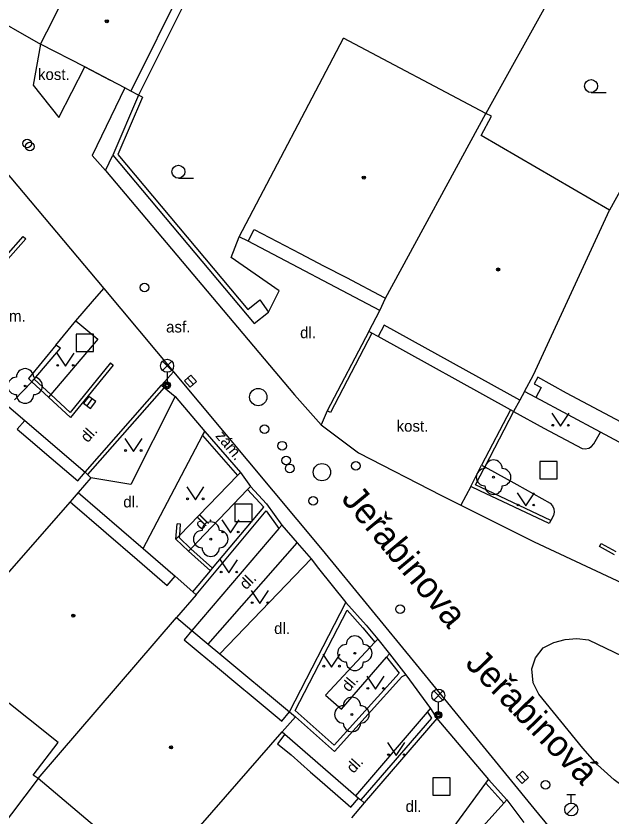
# Model space of a CAD drawing. Extents: x -600309 to -598967, y -1161267 to -1160292.
# Drawn here: x -599981.24 to -599946.83, y -1160711.09 to -1160664.81 of the extents above; entities that cross this region are included whole.
import ezdxf

# ---------------------------------------------------------------- set-up
doc = ezdxf.new("R2010")
doc.units = 0
for name, color, linetype in [('Level 10', 7, 'Continuous'), ('Level 11', 7, 'Continuous'), ('Level 22', 7, 'Continuous'), ('Level 26', 7, 'Continuous'), ('Level 27', 7, 'Continuous'), ('Level 28', 7, 'Continuous'), ('Level 33', 7, 'Continuous'), ('Level 36', 7, 'Continuous'), ('Level 39', 7, 'Continuous'), ('Level 40', 7, 'Continuous'), ('Level 49', 7, 'Continuous'), ('Level 5', 7, 'Continuous'), ('Level 50', 7, 'Continuous'), ('Level 51', 7, 'Continuous'), ('Level 8', 7, 'Continuous')]:
    doc.layers.add(name, color=color, linetype=linetype)

msp = doc.modelspace()

# ---------------------------------------------------------------- linework, layer by layer
at = {"layer": 'Level 10'}
for points in [[(-599983.15, -1160664.55), (-599979.83, -1160666.45)], [(-599974.96, -1160668.9699), (-599976.85, -1160672.87), (-599976.08, -1160673.75)], [(-599981.95, -1160673.69), (-599976.18, -1160680.55)], [(-599976.08, -1160673.75), (-599965.17, -1160686.7), (-599963.62, -1160688.43)], [(-599976.18, -1160680.55), (-599972.15, -1160685.37)], [(-599972.15, -1160685.37), (-599963.56, -1160695.65), (-599958.13, -1160702.29), (-599951.34, -1160710.61), (-599944.5652, -1160718.8302), (-599944.45, -1160718.9699)], [(-599963.62, -1160688.43), (-599961.4699, -1160690.05), (-599956.68, -1160692.51), (-599955.56, -1160693.07)], [(-599955.56, -1160693.07), (-599951.33, -1160695.19), (-599932.18, -1160704.1599)], [(-599951.05, -1160704), (-599951.39, -1160703.34), (-599951.45, -1160702.54), (-599951.25, -1160701.9), (-599950.8, -1160701.32), (-599950.19, -1160701.01), (-599949.54, -1160700.83), (-599948.86, -1160700.78), (-599948.19, -1160700.86)], [(-599948.19, -1160700.86), (-599934.67, -1160707.35)], [(-599948.51, -1160707.11), (-599951.05, -1160704)], [(-599934.67, -1160707.35), (-599934.33, -1160707.55), (-599934.02, -1160707.94), (-599933.88, -1160708.4099), (-599933.88, -1160708.61), (-599934.01, -1160709.3), (-599934.39, -1160709.9), (-599934.96, -1160710.3), (-599936.73, -1160710.81), (-599938.9699, -1160711.2), (-599940.11, -1160711.24), (-599942.37, -1160711), (-599944.55, -1160710.34), (-599945.67, -1160709.71), (-599946.71, -1160708.95), (-599947.6599, -1160708.08), (-599948.51, -1160707.11)]]:
    msp.add_lwpolyline(points, dxfattribs=at)
at = {"layer": 'Level 11'}
for points in [[(-599979.83, -1160666.45), (-599980.25, -1160668.81), (-599978.77, -1160670.68), (-599977.28, -1160667.76)], [(-599974.17, -1160669.38), (-599975.65, -1160672.85)], [(-599974.17, -1160669.38), (-599974.61, -1160669.15)], [(-599973.94, -1160669.5), (-599974.17, -1160669.38)], [(-599973.94, -1160669.5), (-599975.36, -1160672.81), (-599967.85, -1160681.77), (-599967.17, -1160681.21), (-599966.67, -1160681.92)], [(-599976.08, -1160673.75), (-599975.65, -1160672.85)], [(-599975.65, -1160672.85), (-599967.49, -1160682.59), (-599966.67, -1160681.92)], [(-599985.82, -1160678.29), (-599985.76, -1160679.4099), (-599985.65, -1160679.68), (-599983.78, -1160681.18), (-599980.68, -1160677.68)], [(-599985.63, -1160678.05), (-599985.56, -1160679.37), (-599985.48, -1160679.56), (-599983.8, -1160680.9), (-599980.83, -1160677.55)], [(-599980.83, -1160677.55), (-599980.68, -1160677.68)], [(-599966.67, -1160681.92), (-599966.05, -1160680.69), (-599968.83, -1160678.76), (-599968.35, -1160677.57)], [(-599977.79, -1160682.43), (-599976.8258, -1160681.304), (-599976.18, -1160680.55)], [(-599977.79, -1160682.43), (-599976.52, -1160683.49), (-599979.24, -1160686.68)], [(-599978.95, -1160683.84), (-599977.79, -1160682.43)], [(-599960.87, -1160683.04), (-599963.27, -1160687.63)], [(-599960.7, -1160683.14), (-599963.09, -1160687.7199), (-599963.27, -1160687.63)], [(-599978.95, -1160683.84), (-599980.53, -1160685.76), (-599980.33, -1160685.95)], [(-599980.2, -1160685.8), (-599978.68, -1160684.01)], [(-599978.68, -1160684.01), (-599978.95, -1160683.84)], [(-599975.63, -1160684.99), (-599978.09, -1160688.02), (-599979.37, -1160686.83)], [(-599975.78, -1160684.86), (-599978.11, -1160687.73), (-599979.24, -1160686.68)], [(-599975.78, -1160684.86), (-599975.63, -1160684.99)], [(-599972.84, -1160686.15), (-599972.15, -1160685.37)], [(-599980.33, -1160685.95), (-599981.33, -1160687)], [(-599980.33, -1160685.95), (-599980.2, -1160685.8)], [(-599979.37, -1160686.83), (-599980.33, -1160685.95)], [(-599979.24, -1160686.68), (-599980.2, -1160685.8)], [(-599977.25, -1160691.17), (-599972.84, -1160686.15)], [(-599972.69, -1160686.28), (-599977.11, -1160691.31)], [(-599972.84, -1160686.15), (-599972.69, -1160686.28)], [(-599972.69, -1160686.28), (-599972.05, -1160686.8)], [(-599979.24, -1160686.68), (-599979.37, -1160686.83)], [(-599972.05, -1160686.8), (-599974.62, -1160691.89), (-599976.93, -1160691.49)], [(-599972.05, -1160686.8), (-599970.35, -1160688.82)], [(-599963.27, -1160687.63), (-599963.62, -1160688.43)], [(-599952.69, -1160687.57), (-599954.36, -1160690.77)], [(-599952.52, -1160687.6599), (-599954.18, -1160690.86)], [(-599952.52, -1160687.6599), (-599950.77, -1160688.63), (-599948.56, -1160689.81)], [(-599970.48, -1160689.06), (-599970.35, -1160688.82)], [(-599970.35, -1160688.82), (-599968.29, -1160691.18)], [(-599947.88, -1160689.54), (-599947.5, -1160688.86)], [(-599973.9, -1160695.58), (-599970.48, -1160689.06)], [(-599970.48, -1160689.06), (-599968.46, -1160691.36)], [(-599948.56, -1160689.81), (-599948.37, -1160689.83), (-599948.17, -1160689.79), (-599948.01, -1160689.69), (-599947.88, -1160689.54)], [(-599968.29, -1160691.18), (-599968.46, -1160691.36)], [(-599968.29, -1160691.18), (-599967.7, -1160692)], [(-599954.99, -1160691.99), (-599954.36, -1160690.77)], [(-599950.36, -1160693.96), (-599954.38, -1160692.06), (-599954.7199, -1160691.9), (-599954.18, -1160690.87)], [(-599954.36, -1160690.77), (-599954.18, -1160690.87)], [(-599954.18, -1160690.87), (-599954.18, -1160690.86)], [(-599954.18, -1160690.87), (-599952.33, -1160691.89), (-599950.4, -1160692.96)], [(-599968.46, -1160691.36), (-599971.79, -1160694.81)], [(-599967.87, -1160692.18), (-599967.7, -1160692)], [(-599967.7, -1160692), (-599966.79, -1160692.99), (-599965.89, -1160694.23)], [(-599954.99, -1160691.99), (-599955.56, -1160693.07)], [(-599950.36, -1160693.96), (-599950.45, -1160694.14), (-599954.4699, -1160692.24), (-599954.99, -1160691.99)], [(-599971.15, -1160695.59), (-599967.87, -1160692.18)], [(-599967.87, -1160692.18), (-599966.94, -1160693.19)], [(-599950.4, -1160692.96), (-599950.27, -1160693.11), (-599950.19, -1160693.29), (-599950.17, -1160693.48), (-599950.2, -1160693.67)], [(-599970.85, -1160698.26), (-599966.8, -1160693.4099)], [(-599969.89, -1160696.7199), (-599966.94, -1160693.19)], [(-599966.8, -1160693.4099), (-599966.06, -1160694.42)], [(-599950.2, -1160693.67), (-599950.36, -1160693.96)], [(-599972.01, -1160695.04), (-599971.94, -1160694.1599)], [(-599971.74, -1160694.17), (-599971.94, -1160694.1599)], [(-599971.79, -1160694.81), (-599971.74, -1160694.17)], [(-599966.06, -1160694.42), (-599971.1, -1160700.32)], [(-599965.89, -1160694.23), (-599966.06, -1160694.42)], [(-599965.89, -1160694.23), (-599965, -1160695.26)], [(-599971.79, -1160694.81), (-599972.01, -1160695.04)], [(-599971.8, -1160694.96), (-599971.79, -1160694.81)], [(-599972.01, -1160695.04), (-599971.29, -1160695.73)], [(-599971.8, -1160694.96), (-599971.1599, -1160695.58)], [(-599970.15, -1160701.11), (-599965, -1160695.26)], [(-599965, -1160695.26), (-599964.21, -1160696.18)], [(-599946.68, -1160695.95), (-599947.55, -1160695.4699), (-599947.45, -1160695.29), (-599946.6, -1160695.76)], [(-599971.29, -1160695.73), (-599971.15, -1160695.59)], [(-599971.29, -1160695.73), (-599970.02, -1160696.87)], [(-599971.1599, -1160695.58), (-599971.15, -1160695.59)], [(-599971.15, -1160695.59), (-599969.89, -1160696.7199)], [(-599964.21, -1160696.18), (-599969.4699, -1160701.67)], [(-599964.21, -1160696.18), (-599963.77, -1160696.74), (-599962.19, -1160698.7)], [(-599970.02, -1160696.87), (-599969.89, -1160696.7199)], [(-599971.03, -1160698.09), (-599970.02, -1160696.87)], [(-599965.45, -1160705.01), (-599962.19, -1160698.7)], [(-599962.19, -1160698.7), (-599961.03, -1160700.01), (-599960.36, -1160700.81)], [(-599965.13, -1160704.94), (-599962.13, -1160699.14), (-599961.2199, -1160700.17), (-599960.53, -1160700.99)], [(-599960.36, -1160700.81), (-599960.53, -1160700.99)], [(-599960.36, -1160700.81), (-599959.68, -1160701.6599)], [(-599960.53, -1160700.99), (-599963.37, -1160704.06), (-599962.45, -1160704.86), (-599961.4699, -1160703.73), (-599959.85, -1160701.85)], [(-599959.85, -1160701.85), (-599959.68, -1160701.6599)], [(-599959.68, -1160701.6599), (-599958.73, -1160702.87)], [(-599959.85, -1160701.85), (-599959.12, -1160702.78), (-599959.12, -1160702.79), (-599962.88, -1160706.95), (-599965.13, -1160704.94)], [(-599958.73, -1160702.87), (-599958.9699, -1160702.99), (-599962.86, -1160707.3), (-599965.1, -1160705.3)], [(-599958.73, -1160702.87), (-599957.31, -1160704.83)], [(-599961.62, -1160709.87), (-599957.48, -1160705.03)], [(-599957.48, -1160705.03), (-599957.25, -1160705.38), (-599961.33, -1160710.11)], [(-599957.48, -1160705.03), (-599957.31, -1160704.83)], [(-599957.31, -1160704.83), (-599956.94, -1160705.4)], [(-599956.94, -1160705.4), (-599961.14, -1160710.27)], [(-599956.94, -1160705.4), (-599953.9699, -1160708.93)], [(-599958.05, -1160714.51), (-599954.12, -1160709.13)], [(-599954.12, -1160709.13), (-599953.9699, -1160708.93)], [(-599954.12, -1160709.13), (-599953.07, -1160710.29)], [(-599953.9699, -1160708.93), (-599952.9, -1160710.1)], [(-599952.9, -1160710.1), (-599953.07, -1160710.29)], [(-599952.9, -1160710.1), (-599951.92, -1160711.4099)], [(-599953.07, -1160710.29), (-599957.38, -1160715.09)]]:
    msp.add_lwpolyline(points, dxfattribs=at)
at = {"layer": 'Level 22'}
for centre in [(-599980.7199, -1160686.19), (-599953.67, -1160691.46), (-599970, -1160695.04), (-599961.68, -1160701.63), (-599961.85, -1160705.17)]:
    msp.add_circle(centre, 0.05, dxfattribs=at)
for centre, start, end in [((-599980.7199, -1160685.69), 0, 180), ((-599981.2199, -1160686.19), 90, 270), ((-599980.2199, -1160686.19), 270, 90), ((-599980.7199, -1160686.69), 180, 0), ((-599953.67, -1160690.96), 0, 180), ((-599954.17, -1160691.46), 90, 270), ((-599953.17, -1160691.46), 270, 90), ((-599953.67, -1160691.96), 180, 0), ((-599970, -1160694.54), 0, 180), ((-599970.5, -1160695.04), 90, 270), ((-599969.5, -1160695.04), 270, 90), ((-599970, -1160695.54), 180, 0), ((-599961.68, -1160701.13), 0, 180), ((-599962.18, -1160701.63), 90, 270), ((-599961.18, -1160701.63), 270, 90), ((-599961.68, -1160702.13), 180, 0), ((-599961.85, -1160704.67), 0, 180), ((-599962.35, -1160705.17), 90, 270), ((-599961.35, -1160705.17), 270, 90), ((-599961.85, -1160705.67), 180, 0)]:
    msp.add_arc(centre, 0.5, start, end, dxfattribs=at)
at = {"layer": 'Level 26'}
for points in [[(-599977.78, -1160684.2), (-599976.78, -1160684.2), (-599976.78, -1160683.2), (-599977.78, -1160683.2)], [(-599951, -1160691.55), (-599950, -1160691.55), (-599950, -1160690.55), (-599951, -1160690.55)], [(-599968.6, -1160694.02), (-599967.6, -1160694.02), (-599967.6, -1160693.02), (-599968.6, -1160693.02)], [(-599957.17, -1160709.84), (-599956.17, -1160709.84), (-599956.17, -1160708.84), (-599957.17, -1160708.84)]]:
    msp.add_lwpolyline(points, close=True, dxfattribs=at)
at = {"layer": 'Level 27'}
for p, q in [((-599971.3357, -1160685.7227), (-599971.0043, -1160686.0971)), ((-599977.1397, -1160687.3402), (-599976.8403, -1160686.9398)), ((-599952.1825, -1160708.619), (-599951.8375, -1160708.981))]:
    msp.add_line(p, q, dxfattribs=at)
for points in [[(-599971.5229, -1160685.8884), (-599971.1915, -1160686.2628), (-599970.8171, -1160685.9314), (-599971.1485, -1160685.557)], [(-599976.9395, -1160687.4899), (-599976.6401, -1160687.0895), (-599977.0405, -1160686.7901), (-599977.3399, -1160687.1905)], [(-599952.3635, -1160708.7915), (-599952.0185, -1160709.1535), (-599951.6565, -1160708.8085), (-599952.0015, -1160708.4465)]]:
    msp.add_lwpolyline(points, close=True, dxfattribs=at)
for centre in [(-599967.26, -1160686.83), (-599963.58, -1160691.17)]:
    msp.add_circle(centre, 0.5, dxfattribs=at)
at = {"layer": 'Level 28'}
for p, q in [((-599949.43, -1160709.7849), (-599948.93, -1160709.7849)), ((-599949.18, -1160710.2849), (-599949.18, -1160709.7849)), ((-599949.438, -1160710.9319), (-599948.908, -1160710.4019))]:
    msp.add_line(p, q, dxfattribs=at)
for centre, radius in [((-599980.6, -1160672.18), 0.25), ((-599980.45, -1160672.36), 0.25), ((-599973.83, -1160680.5), 0.25), ((-599966.89, -1160688.68), 0.25), ((-599965.88, -1160689.64), 0.25), ((-599965.65, -1160690.49), 0.25), ((-599965.44, -1160690.95), 0.25), ((-599961.62, -1160690.81), 0.25), ((-599964.09, -1160692.83), 0.25), ((-599959.07, -1160699.09), 0.25), ((-599950.67, -1160709.23), 0.25), ((-599949.18, -1160710.6599), 0.375)]:
    msp.add_circle(centre, radius, dxfattribs=at)
at = {"layer": 'Level 33'}
for p, q in [((-599972.785, -1160685.29), (-599972.255, -1160684.76)), ((-599972.785, -1160684.76), (-599972.255, -1160685.29)), ((-599972.52, -1160685.4), (-599972.52, -1160686.15)), ((-599957.125, -1160704.34), (-599956.595, -1160703.81)), ((-599957.125, -1160703.81), (-599956.595, -1160704.34)), ((-599956.86, -1160704.45), (-599956.86, -1160705.2))]:
    msp.add_line(p, q, dxfattribs=at)
for centre, radius in [((-599972.52, -1160685.025), 0.375), ((-599972.52, -1160686.15), 0.2), ((-599972.52, -1160686.15), 0.1445), ((-599972.52, -1160686.15), 0.0876), ((-599956.86, -1160704.075), 0.375), ((-599956.86, -1160705.2), 0.2), ((-599956.86, -1160705.2), 0.1445), ((-599956.86, -1160705.2), 0.0876)]:
    msp.add_circle(centre, radius, dxfattribs=at)
at = {"layer": 'Level 36'}
for p, q in [((-599948.04, -1160669.235), (-599947.165, -1160669.235)), ((-599971.87, -1160674.185), (-599970.995, -1160674.185))]:
    msp.add_line(p, q, dxfattribs=at)
for points in [[(-599978.89, -1160684.3), (-599978.39, -1160685.05), (-599977.89, -1160684.3)], [(-599950.3, -1160687.76), (-599949.8, -1160688.51), (-599949.3, -1160687.76)], [(-599974.9699, -1160689.2199), (-599974.4699, -1160689.9699), (-599973.9699, -1160689.2199)], [(-599971.39, -1160692.01), (-599970.89, -1160692.76), (-599970.39, -1160692.01)], [(-599952.3, -1160692.37), (-599951.8, -1160693.12), (-599951.3, -1160692.37)], [(-599969.36, -1160693.93), (-599968.86, -1160694.68), (-599968.36, -1160693.93)], [(-599969.45, -1160696.24), (-599968.95, -1160696.99), (-599968.45, -1160696.24)], [(-599967.6599, -1160698.01), (-599967.1599, -1160698.76), (-599966.6599, -1160698.01)], [(-599963.52, -1160701.68), (-599963.02, -1160702.43), (-599962.52, -1160701.68)], [(-599960.98, -1160702.96), (-599960.48, -1160703.71), (-599959.98, -1160702.96)], [(-599959.79, -1160706.79), (-599959.29, -1160707.54), (-599958.79, -1160706.79)]]:
    msp.add_lwpolyline(points, dxfattribs=at)
for centre, radius in [((-599948.0401, -1160668.8599), 0.375), ((-599971.8701, -1160673.8099), 0.375), ((-599978.8402, -1160684.9998), 0.05), ((-599977.9408, -1160684.9998), 0.05), ((-599950.2502, -1160688.4598), 0.05), ((-599949.3508, -1160688.4598), 0.05), ((-599974.9201, -1160689.9197), 0.05), ((-599974.0207, -1160689.9197), 0.05), ((-599971.3402, -1160692.7098), 0.05), ((-599970.4408, -1160692.7098), 0.05), ((-599952.2502, -1160693.0698), 0.05), ((-599951.3508, -1160693.0698), 0.05), ((-599969.3102, -1160694.6298), 0.05), ((-599968.4108, -1160694.6298), 0.05), ((-599969.4002, -1160696.9398), 0.05), ((-599968.5008, -1160696.9398), 0.05), ((-599967.6101, -1160698.7098), 0.05), ((-599966.7107, -1160698.7098), 0.05), ((-599963.4702, -1160702.3798), 0.05), ((-599962.5708, -1160702.3798), 0.05), ((-599960.9302, -1160703.6598), 0.05), ((-599960.0308, -1160703.6598), 0.05), ((-599959.7402, -1160707.4898), 0.05), ((-599958.8408, -1160707.4898), 0.05)]:
    msp.add_circle(centre, radius, dxfattribs=at)
at = {"layer": 'Level 39'}
for centre, radius in [((-599976, -1160665.12), 0.09), ((-599976, -1160665.12), 0.0398), ((-599961.1599, -1160674.15), 0.09), ((-599961.1599, -1160674.15), 0.0398), ((-599953.4, -1160679.46), 0.09), ((-599953.4, -1160679.46), 0.0398), ((-599977.94, -1160699.46), 0.09), ((-599977.94, -1160699.46), 0.0398), ((-599972.29, -1160707.07), 0.09), ((-599972.29, -1160707.07), 0.0398)]:
    msp.add_circle(centre, radius, dxfattribs=at)
at = {"layer": 'Level 5'}
for points in [[(-599979.83, -1160666.45), (-599979.469, -1160665.7305), (-599976.82, -1160660.45)], [(-599971.59, -1160663.06), (-599974.61, -1160669.15)], [(-599968.35, -1160677.57), (-599962.34, -1160666.1)], [(-599954.11, -1160670.45), (-599962.34, -1160666.1)], [(-599977.28, -1160667.76), (-599979.83, -1160666.45)], [(-599975.8, -1160668.53), (-599977.28, -1160667.76)], [(-599974.96, -1160668.9699), (-599975.8, -1160668.53)], [(-599974.61, -1160669.15), (-599974.96, -1160668.9699)], [(-599959.9, -1160681.12), (-599954.11, -1160670.45)], [(-599954.39, -1160671.7199), (-599953.78, -1160670.61)], [(-599953.78, -1160670.61), (-599954.11, -1160670.45)], [(-599946.98, -1160676.04), (-599954.39, -1160671.7199)], [(-599946.27, -1160674.75), (-599946.98, -1160676.04)], [(-599951.36, -1160685.55), (-599946.98, -1160676.04)], [(-599967.84, -1160677.82), (-599967.49, -1160677.15)], [(-599967.49, -1160677.15), (-599964.84, -1160678.54)], [(-599967.84, -1160677.82), (-599968.35, -1160677.57)], [(-599960.24, -1160681.82), (-599967.84, -1160677.82)], [(-599964.84, -1160678.54), (-599963.48, -1160679.24)], [(-599963.48, -1160679.24), (-599962.1599, -1160679.93)], [(-599962.1599, -1160679.93), (-599959.99, -1160681.07)], [(-599960.24, -1160681.82), (-599959.9, -1160681.12)], [(-599959.99, -1160681.07), (-599959.9, -1160681.12)], [(-599960.87, -1160683.04), (-599960.24, -1160681.82)], [(-599959.98, -1160682.67), (-599960.34, -1160683.33)], [(-599952.1599, -1160687.01), (-599959.98, -1160682.67)], [(-599960.7, -1160683.14), (-599960.87, -1160683.04)], [(-599960.34, -1160683.33), (-599960.7, -1160683.14)], [(-599952.69, -1160687.57), (-599960.34, -1160683.33)], [(-599951.88, -1160686.5), (-599951.36, -1160685.55)], [(-599951.12, -1160685.69), (-599951.32, -1160686.07)], [(-599951.32, -1160686.07), (-599950.92, -1160686.28)], [(-599949.46, -1160686.6), (-599951.12, -1160685.69)], [(-599951.88, -1160686.5), (-599952.1599, -1160687.01)], [(-599951.2199, -1160686.85), (-599951.88, -1160686.5)], [(-599950.92, -1160686.28), (-599951.2199, -1160686.85)], [(-599952.1599, -1160687.01), (-599952.52, -1160687.6599)], [(-599947.5, -1160688.86), (-599951.2199, -1160686.85)], [(-599946.3, -1160688.28), (-599949.46, -1160686.6)], [(-599981.67, -1160687.4), (-599980.74, -1160688.19)], [(-599952.52, -1160687.6599), (-599952.69, -1160687.57)], [(-599980.74, -1160688.19), (-599981.17, -1160688.69)], [(-599980.74, -1160688.19), (-599977.25, -1160691.17)], [(-599981.17, -1160688.69), (-599980.3, -1160689.43)], [(-599944.26, -1160690.6), (-599947.5, -1160688.86)], [(-599980.3, -1160689.43), (-599979.6, -1160690.03)], [(-599979.6, -1160690.03), (-599977.68, -1160691.67)], [(-599977.68, -1160691.67), (-599977.25, -1160691.17)], [(-599977.25, -1160691.17), (-599977.11, -1160691.31)], [(-599976.93, -1160691.49), (-599977.6599, -1160692.34)], [(-599977.11, -1160691.31), (-599976.93, -1160691.49)], [(-599977.6599, -1160692.34), (-599978.11, -1160692.88)], [(-599977.6599, -1160692.34), (-599973.9, -1160695.58)], [(-599978.11, -1160692.88), (-599985.58, -1160701.39)], [(-599978.11, -1160692.88), (-599977.98, -1160692.99)], [(-599977.98, -1160692.99), (-599976.19, -1160694.54)], [(-599976.19, -1160694.54), (-599976.04, -1160694.67)], [(-599976.04, -1160694.67), (-599974.24, -1160696.2199)], [(-599973.9, -1160695.58), (-599972.05, -1160697.17)], [(-599974.24, -1160696.2199), (-599972.51, -1160697.71)], [(-599972.51, -1160697.71), (-599972.05, -1160697.17)], [(-599972.05, -1160697.17), (-599971.03, -1160698.09)], [(-599971.03, -1160698.09), (-599970.85, -1160698.26)], [(-599970.85, -1160698.26), (-599971.98, -1160699.57)], [(-599979.96, -1160708.86), (-599971.98, -1160699.57)], [(-599971.98, -1160699.57), (-599971.1, -1160700.32)], [(-599971.1, -1160700.32), (-599971.54, -1160700.86)], [(-599971.1, -1160700.32), (-599970.15, -1160701.11)], [(-599971.54, -1160700.86), (-599970.61, -1160701.63)], [(-599970.15, -1160701.11), (-599969.4699, -1160701.67)], [(-599978.82, -1160706.78), (-599985.58, -1160701.39)], [(-599970.61, -1160701.63), (-599969.96, -1160702.17)], [(-599969.4699, -1160701.67), (-599965.45, -1160705.01)], [(-599969.96, -1160702.17), (-599968.08, -1160703.73)], [(-599968.08, -1160703.73), (-599967.89, -1160703.89)], [(-599967.89, -1160703.89), (-599966.05, -1160705.42)], [(-599965.89, -1160705.55), (-599965.45, -1160705.01)], [(-599965.45, -1160705.01), (-599965.1, -1160705.3)], [(-599966.05, -1160705.42), (-599965.89, -1160705.55)], [(-599965.1, -1160705.3), (-599965.87, -1160706.18)], [(-599973.21, -1160714.58), (-599965.87, -1160706.18)], [(-599965.7199, -1160706.31), (-599966.14, -1160706.86)], [(-599965.87, -1160706.18), (-599965.7199, -1160706.31)], [(-599965.7199, -1160706.31), (-599961.62, -1160709.87)], [(-599980.26, -1160708.67), (-599978.82, -1160706.78)], [(-599966.14, -1160706.86), (-599965.36, -1160707.51)], [(-599965.36, -1160707.51), (-599964.23, -1160708.51)], [(-599979.96, -1160708.86), (-599980.26, -1160708.67)], [(-599964.23, -1160708.51), (-599963.86, -1160708.84)], [(-599973.21, -1160714.58), (-599979.96, -1160708.86)], [(-599963.86, -1160708.84), (-599962.07, -1160710.39)], [(-599961.92, -1160710.52), (-599961.4699, -1160710)], [(-599961.62, -1160709.87), (-599961.4699, -1160710)], [(-599961.4699, -1160710), (-599961.33, -1160710.11)], [(-599961.33, -1160710.11), (-599961.14, -1160710.27)], [(-599962.07, -1160710.39), (-599961.92, -1160710.52)], [(-599961.14, -1160710.27), (-599961.88, -1160711.15)]]:
    msp.add_lwpolyline(points, dxfattribs=at)
at = {"layer": 'Level 51'}
for points in [[(-599970.9, -1160662.83), (-599974.17, -1160669.38)], [(-599950.4699, -1160663.88), (-599954.11, -1160670.45)], [(-599979.96, -1160708.86), (-599984.55, -1160714.92)]]:
    msp.add_lwpolyline(points, dxfattribs=at)
at = {"layer": 'Level 8'}
for points in [[(-599977.28, -1160667.76), (-599975.8, -1160668.53)], [(-599962.1599, -1160679.93), (-599959.99, -1160681.07)], [(-599979.6, -1160690.03), (-599977.68, -1160691.67)], [(-599977.98, -1160692.99), (-599976.19, -1160694.54)], [(-599976.04, -1160694.67), (-599974.24, -1160696.2199)], [(-599969.96, -1160702.17), (-599968.08, -1160703.73)], [(-599967.89, -1160703.89), (-599966.05, -1160705.42)], [(-599964.23, -1160708.51), (-599965.36, -1160707.51)], [(-599963.86, -1160708.84), (-599962.07, -1160710.39)]]:
    msp.add_lwpolyline(points, dxfattribs=at)

# ---------------------------------------------------------------- texts
at = {"layer": 'Level 40'}
for s, p in [('kost.', (-599979.98, -1160668.51)), ('zám.', (-599982.57, -1160682.4699)), ('asf.', (-599972.58, -1160683.1)), ('dl.', (-599964.84, -1160683.43)), ('kost.', (-599959.27, -1160688.83)), ('dl.', (-599975.05, -1160693.21)), ('dl.', (-599966.34, -1160700.52)), ('dl.', (-599958.75, -1160710.8))]:
    msp.add_text(s, height=0.65, dxfattribs=at).set_placement(p)
for s, rotation, p in [('dl.', 48.18, (-599977.11, -1160689.5)), ('zám.', 309.48, (-599969.76, -1160689.09)), ('dl.', 45.02, (-599970.54, -1160694.55)), ('dl.', 45.02, (-599967.96, -1160698)), ('dl.', 49.92, (-599962.02, -1160703.9099)), ('dl.', 47.72, (-599961.76, -1160708.61))]:
    msp.add_text(s, height=0.65, rotation=rotation, dxfattribs=at).set_placement(p)
at = {"layer": 'Level 49'}
msp.add_text('Jeřabinova', height=1.5, rotation=309.7, dxfattribs=at).set_placement((-599962.51, -1160692.73))
at = {"layer": 'Level 50'}
msp.add_text('Jeřabinová', height=1.5, rotation=314.10241, dxfattribs=at).set_placement((-599955.3646, -1160702.2866))

doc.saveas('drawing.dxf')
